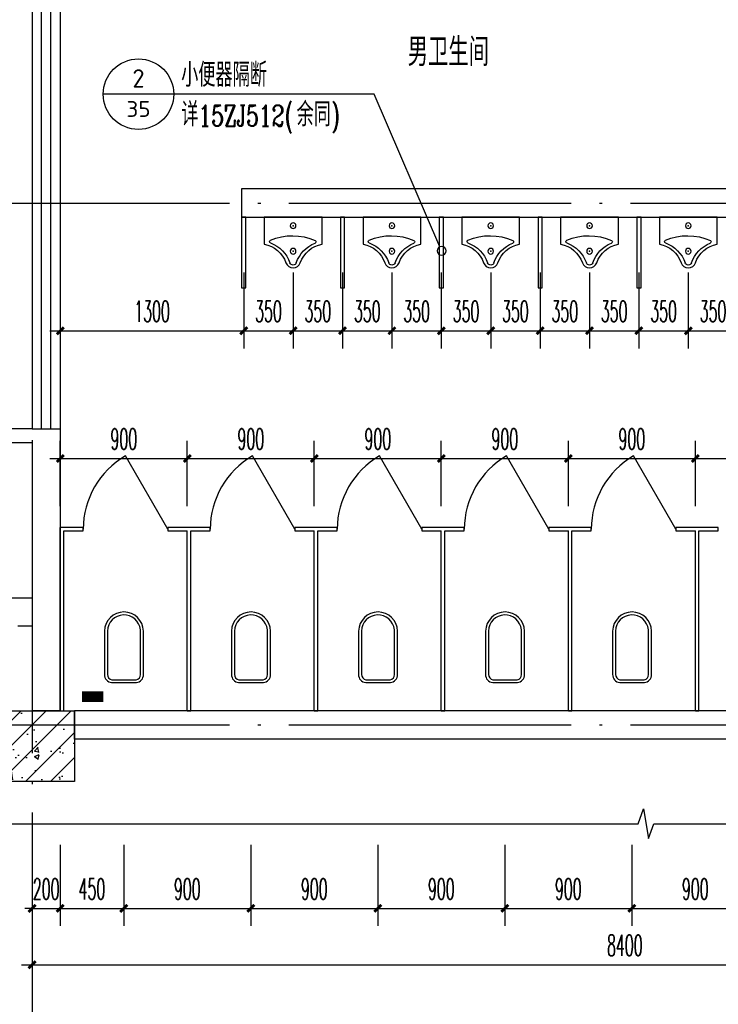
# Model space of a CAD drawing. Extents: x 1779708 to 7299578, y -1121471 to 88434.
# Tile 761 of 1056: x 6281549 to 6286499, y -963946 to -956966. Entities that reach past the tile are written whole.
import ezdxf
from ezdxf.enums import TextEntityAlignment as Align

# ---------------------------------------------------------------- set-up
doc = ezdxf.new("R2010")
doc.units = 0
doc.header["$LTSCALE"] = 1000
doc.header["$MEASUREMENT"] = 0
doc.linetypes.add('DOTE', pattern=[2.42, 2, -0.2, 0.02, -0.2])
doc.layers.get('0').update_dxf_attribs({"linetype": 'CONTINUOUS'})
doc.layers.get('Defpoints').update_dxf_attribs({"linetype": 'CONTINUOUS'})
for name, color, linetype in [('AXIS', 3, 'CONTINUOUS'), ('DIM_IDEN', 3, 'CONTINUOUS'), ('DIM_SYMB', 3, 'CONTINUOUS'), ('DOTE', 1, 'DOTE'), ('LATRINE', 6, 'CONTINUOUS'), ('LVTRY', 6, 'CONTINUOUS'), ('PIPE-污水', 2, 'CONTINUOUS'), ('PUB_DIM', 3, 'CONTINUOUS'), ('PUB_TEXT', 7, 'CONTINUOUS'), ('SPACE', 7, 'CONTINUOUS'), ('WALL', 255, 'CONTINUOUS'), ('WINDOW', 2, 'CONTINUOUS'), ('填充细线', 8, 'CONTINUOUS'), ('栏杆', 6, 'CONTINUOUS')]:
    doc.layers.add(name, color=color, linetype=linetype)
doc.styles.add('_TCH_DIM_T3', font='SIMPLEX.shx', dxfattribs={"width": 0.494118, "bigfont": 'GBCBIG.shx'})
doc.styles.add('_TCH_LABEL', font='COMPLEX', dxfattribs={"bigfont": 'GBCBIG'})
doc.styles.add('_TCH_SPACE', font='SIMPLEX', dxfattribs={"height": 5, "bigfont": 'GBCBIG'})
doc.styles.get("Standard").update_dxf_attribs({"font": 'GBENOR', "bigfont": 'GBCBIG'})
doc.dimstyles.new('_TCH_ARCH&&50', dxfattribs={"dimtxt": 148.75, "dimasz": 50, "dimexe": 125, "dimexo": 150, "dimgap": 63.125, "dimtad": 1, "dimdec": 0, "dimzin": 0, "dimdsep": 46, "dimtxsty": '_TCH_DIM_T3', "dimblk": 'ARCHTICK', "dimcen": 0.09, "dimdle": 75, "dimclrt": 7, "dimazin": 2, "dimtfac": 1, "dimtdec": 0, "dimtix": 1, "dimtmove": 2, "dimatfit": 3, "dimfxl": 250, "dimtolj": 1, "dimtzin": 0, "dimarcsym": 0})

# ---------------------------------------------------------------- blocks, each defined once
blk = doc.blocks.new('$lvtry$00000224')
at = {"color": 0, "elevation": 0}
blk.add_lwpolyline([(-205, -190.7), (-205, 0), (205, 0), (205, -190.7, 0.268068), (50.8, -323.5, -0.317765), (0, -359.6, -0.317765), (-50.8, -323.5, 0.268068)], format="xyb", close=True, dxfattribs=at)
at = {"color": 0}
for centre in [(0, -60.4, 0), (0, -241.6, 0)]:
    blk.add_circle(centre, 20, dxfattribs=at)
for centre, radius, start, end in [((5.1, -526.4, 0), 395, 66.66751, 114.10839), ((-152.2, -175, 0), 10, 114.10839, 248.1394), ((-242.8, -400.9, 0), 233.4, 19.26394, 68.1394), ((242.8, -400.9, 0), 233.4, 110.49411, 160.73606), ((157.6, -172.9, 0), 10, 290.49411, 66.66751), ((0.2, -316, 0), 24, 199.26394, 269.49984), ((-0.2, -316, 0), 24, 270.50016, 340.73606)]:
    blk.add_arc(centre, radius, start, end, dxfattribs=at)
for p in [(0, -60.4, 0), (0, -241.6, 0)]:
    blk.add_point(p, dxfattribs=at)
blk = doc.blocks.new('_ArchTick')
at = {"color": 0, "linetype": 'ByBlock', "const_width": 0.4}
blk.add_lwpolyline([(-0.5, -0.5), (0.5, 0.5)], dxfattribs=at)
blk = doc.blocks.new('*D2317')
at = {"layer": 'Defpoints', "color": 0, "transparency": 16777216}
for p in [(6281636.4, -962666), (6281836.4, -962666), (6281836.4, -963266)]:
    blk.add_point(p, dxfattribs=at)
at = {"layer": 'PUB_DIM', "color": 0, "lineweight": -2, "transparency": 16777216}
for p, q in [((6281636.4, -962816), (6281636.4, -963391)), ((6281836.4, -962816), (6281836.4, -963391)), ((6281636.4, -963266), (6281586.4, -963266)), ((6281636.4, -963266), (6281836.4, -963266)), ((6281836.4, -963266), (6281886.4, -963266))]:
    blk.add_line(p, q, dxfattribs=at)
at = {"layer": 'PUB_DIM', "color": 0, "lineweight": -2, "transparency": 16777216, "xscale": 50, "yscale": 50, "zscale": 50}
blk.add_blockref('_ArchTick', (6281636.4, -963266), dxfattribs=at)
at = {"layer": 'PUB_DIM', "color": 0, "lineweight": -2, "transparency": 16777216, "xscale": 50, "yscale": 50, "zscale": 50, "rotation": 180}
blk.add_blockref('_ArchTick', (6281836.4, -963266), dxfattribs=at)
at = {"layer": 'PUB_DIM', "color": 7, "transparency": 16777216, "insert": (6281736.4, -963128.5), "char_height": 148.75, "attachment_point": 5, "style": '_TCH_DIM_T3'}
blk.add_mtext('\\A1;200', dxfattribs=at)
blk = doc.blocks.new('*D2318')
at = {"layer": 'Defpoints', "color": 0, "transparency": 16777216}
for p in [(6281836.4, -962666), (6282285.9, -962666), (6282285.9, -963266)]:
    blk.add_point(p, dxfattribs=at)
at = {"layer": 'PUB_DIM', "color": 0, "lineweight": -2, "transparency": 16777216}
for p, q in [((6281836.4, -962816), (6281836.4, -963391)), ((6282285.9, -962816), (6282285.9, -963391)), ((6281761.4, -963266), (6282360.9, -963266))]:
    blk.add_line(p, q, dxfattribs=at)
at = {"layer": 'PUB_DIM', "color": 0, "lineweight": -2, "transparency": 16777216, "xscale": 50, "yscale": 50, "zscale": 50, "rotation": 180}
blk.add_blockref('_ArchTick', (6281836.4, -963266), dxfattribs=at)
at = {"layer": 'PUB_DIM', "color": 0, "lineweight": -2, "transparency": 16777216, "xscale": 50, "yscale": 50, "zscale": 50}
blk.add_blockref('_ArchTick', (6282285.9, -963266), dxfattribs=at)
at = {"layer": 'PUB_DIM', "color": 7, "transparency": 16777216, "insert": (6282061.1, -963128.5), "char_height": 148.75, "attachment_point": 5, "style": '_TCH_DIM_T3'}
blk.add_mtext('\\A1;450', dxfattribs=at)
blk = doc.blocks.new('*D2319')
at = {"layer": 'Defpoints', "color": 0, "transparency": 16777216}
for p in [(6282285.9, -962666), (6283185.9, -962666), (6283185.9, -963266)]:
    blk.add_point(p, dxfattribs=at)
at = {"layer": 'PUB_DIM', "color": 0, "lineweight": -2, "transparency": 16777216}
for p, q in [((6282285.9, -962816), (6282285.9, -963391)), ((6283185.9, -962816), (6283185.9, -963391)), ((6282210.9, -963266), (6283260.9, -963266))]:
    blk.add_line(p, q, dxfattribs=at)
at = {"layer": 'PUB_DIM', "color": 0, "lineweight": -2, "transparency": 16777216, "xscale": 50, "yscale": 50, "zscale": 50, "rotation": 180}
blk.add_blockref('_ArchTick', (6282285.9, -963266), dxfattribs=at)
at = {"layer": 'PUB_DIM', "color": 0, "lineweight": -2, "transparency": 16777216, "xscale": 50, "yscale": 50, "zscale": 50}
blk.add_blockref('_ArchTick', (6283185.9, -963266), dxfattribs=at)
at = {"layer": 'PUB_DIM', "color": 7, "transparency": 16777216, "insert": (6282735.9, -963128.5), "char_height": 148.75, "attachment_point": 5, "style": '_TCH_DIM_T3'}
blk.add_mtext('\\A1;900', dxfattribs=at)
blk = doc.blocks.new('*D2320')
at = {"layer": 'Defpoints', "color": 0, "transparency": 16777216}
for p in [(6283185.9, -962666), (6284085.9, -962666), (6284085.9, -963266)]:
    blk.add_point(p, dxfattribs=at)
at = {"layer": 'PUB_DIM', "color": 0, "lineweight": -2, "transparency": 16777216}
for p, q in [((6283185.9, -962816), (6283185.9, -963391)), ((6284085.9, -962816), (6284085.9, -963391)), ((6283110.9, -963266), (6284160.9, -963266))]:
    blk.add_line(p, q, dxfattribs=at)
at = {"layer": 'PUB_DIM', "color": 0, "lineweight": -2, "transparency": 16777216, "xscale": 50, "yscale": 50, "zscale": 50, "rotation": 180}
blk.add_blockref('_ArchTick', (6283185.9, -963266), dxfattribs=at)
at = {"layer": 'PUB_DIM', "color": 0, "lineweight": -2, "transparency": 16777216, "xscale": 50, "yscale": 50, "zscale": 50}
blk.add_blockref('_ArchTick', (6284085.9, -963266), dxfattribs=at)
at = {"layer": 'PUB_DIM', "color": 7, "transparency": 16777216, "insert": (6283635.9, -963128.5), "char_height": 148.75, "attachment_point": 5, "style": '_TCH_DIM_T3'}
blk.add_mtext('\\A1;900', dxfattribs=at)
blk = doc.blocks.new('*D2321')
at = {"layer": 'Defpoints', "color": 0, "transparency": 16777216}
for p in [(6284085.9, -962666), (6284985.9, -962666), (6284985.9, -963266)]:
    blk.add_point(p, dxfattribs=at)
at = {"layer": 'PUB_DIM', "color": 0, "lineweight": -2, "transparency": 16777216}
for p, q in [((6284085.9, -962816), (6284085.9, -963391)), ((6284985.9, -962816), (6284985.9, -963391)), ((6284010.9, -963266), (6285060.9, -963266))]:
    blk.add_line(p, q, dxfattribs=at)
at = {"layer": 'PUB_DIM', "color": 0, "lineweight": -2, "transparency": 16777216, "xscale": 50, "yscale": 50, "zscale": 50, "rotation": 180}
blk.add_blockref('_ArchTick', (6284085.9, -963266), dxfattribs=at)
at = {"layer": 'PUB_DIM', "color": 0, "lineweight": -2, "transparency": 16777216, "xscale": 50, "yscale": 50, "zscale": 50}
blk.add_blockref('_ArchTick', (6284985.9, -963266), dxfattribs=at)
at = {"layer": 'PUB_DIM', "color": 7, "transparency": 16777216, "insert": (6284535.9, -963128.5), "char_height": 148.75, "attachment_point": 5, "style": '_TCH_DIM_T3'}
blk.add_mtext('\\A1;900', dxfattribs=at)
blk = doc.blocks.new('*D2322')
at = {"layer": 'Defpoints', "color": 0, "transparency": 16777216}
for p in [(6284985.9, -962666), (6285885.9, -962666), (6285885.9, -963266)]:
    blk.add_point(p, dxfattribs=at)
at = {"layer": 'PUB_DIM', "color": 0, "lineweight": -2, "transparency": 16777216}
for p, q in [((6284985.9, -962816), (6284985.9, -963391)), ((6285885.9, -962816), (6285885.9, -963391)), ((6284910.9, -963266), (6285960.9, -963266))]:
    blk.add_line(p, q, dxfattribs=at)
at = {"layer": 'PUB_DIM', "color": 0, "lineweight": -2, "transparency": 16777216, "xscale": 50, "yscale": 50, "zscale": 50, "rotation": 180}
blk.add_blockref('_ArchTick', (6284985.9, -963266), dxfattribs=at)
at = {"layer": 'PUB_DIM', "color": 0, "lineweight": -2, "transparency": 16777216, "xscale": 50, "yscale": 50, "zscale": 50}
blk.add_blockref('_ArchTick', (6285885.9, -963266), dxfattribs=at)
at = {"layer": 'PUB_DIM', "color": 7, "transparency": 16777216, "insert": (6285435.9, -963128.5), "char_height": 148.75, "attachment_point": 5, "style": '_TCH_DIM_T3'}
blk.add_mtext('\\A1;900', dxfattribs=at)
blk = doc.blocks.new('*D2323')
at = {"layer": 'Defpoints', "color": 0, "transparency": 16777216}
for p in [(6285885.9, -962666), (6286785.9, -962666), (6286785.9, -963266)]:
    blk.add_point(p, dxfattribs=at)
at = {"layer": 'PUB_DIM', "color": 0, "lineweight": -2, "transparency": 16777216}
for p, q in [((6285885.9, -962816), (6285885.9, -963391)), ((6286785.9, -962816), (6286785.9, -963391)), ((6285810.9, -963266), (6286860.9, -963266))]:
    blk.add_line(p, q, dxfattribs=at)
at = {"layer": 'PUB_DIM', "color": 0, "lineweight": -2, "transparency": 16777216, "xscale": 50, "yscale": 50, "zscale": 50, "rotation": 180}
blk.add_blockref('_ArchTick', (6285885.9, -963266), dxfattribs=at)
at = {"layer": 'PUB_DIM', "color": 0, "lineweight": -2, "transparency": 16777216, "xscale": 50, "yscale": 50, "zscale": 50}
blk.add_blockref('_ArchTick', (6286785.9, -963266), dxfattribs=at)
at = {"layer": 'PUB_DIM', "color": 7, "transparency": 16777216, "insert": (6286335.9, -963128.5), "char_height": 148.75, "attachment_point": 5, "style": '_TCH_DIM_T3'}
blk.add_mtext('\\A1;900', dxfattribs=at)
blk = doc.blocks.new('*D2328')
at = {"layer": 'Defpoints', "color": 0, "transparency": 16777216}
for p in [(6281636.4, -963065.1), (6290036.4, -963065.1), (6290036.4, -963666)]:
    blk.add_point(p, dxfattribs=at)
at = {"layer": 'PUB_DIM', "color": 0, "lineweight": -2, "transparency": 16777216}
for p, q in [((6281636.4, -963215.1), (6281636.4, -963791)), ((6290036.4, -963215.1), (6290036.4, -963791)), ((6281561.4, -963666), (6290111.4, -963666))]:
    blk.add_line(p, q, dxfattribs=at)
at = {"layer": 'PUB_DIM', "color": 0, "lineweight": -2, "transparency": 16777216, "xscale": 50, "yscale": 50, "zscale": 50, "rotation": 180}
blk.add_blockref('_ArchTick', (6281636.4, -963666), dxfattribs=at)
at = {"layer": 'PUB_DIM', "color": 0, "lineweight": -2, "transparency": 16777216, "xscale": 50, "yscale": 50, "zscale": 50}
blk.add_blockref('_ArchTick', (6290036.4, -963666), dxfattribs=at)
at = {"layer": 'PUB_DIM', "color": 7, "transparency": 16777216, "insert": (6285836.4, -963528.5), "char_height": 148.75, "attachment_point": 5, "style": '_TCH_DIM_T3'}
blk.add_mtext('\\A1;8400', dxfattribs=at)
blk = doc.blocks.new('*D2387')
at = {"layer": 'Defpoints', "color": 0, "transparency": 16777216}
for p in [(6282736.4, -960076.4), (6281836.4, -960565.5), (6282736.4, -960565.5)]:
    blk.add_point(p, dxfattribs=at)
at = {"layer": 'PUB_DIM', "color": 0, "lineweight": -2, "transparency": 16777216}
for p, q in [((6281836.4, -960415.5), (6281836.4, -959951.4)), ((6282736.4, -960415.5), (6282736.4, -959951.4)), ((6281761.4, -960076.4), (6282811.4, -960076.4))]:
    blk.add_line(p, q, dxfattribs=at)
at = {"layer": 'PUB_DIM', "color": 0, "lineweight": -2, "transparency": 16777216, "xscale": 50, "yscale": 50, "zscale": 50, "rotation": 180}
blk.add_blockref('_ArchTick', (6281836.4, -960076.4), dxfattribs=at)
at = {"layer": 'PUB_DIM', "color": 0, "lineweight": -2, "transparency": 16777216, "xscale": 50, "yscale": 50, "zscale": 50}
blk.add_blockref('_ArchTick', (6282736.4, -960076.4), dxfattribs=at)
at = {"layer": 'PUB_DIM', "color": 7, "transparency": 16777216, "insert": (6282286.4, -959938.9), "char_height": 148.75, "attachment_point": 5, "style": '_TCH_DIM_T3'}
blk.add_mtext('\\A1;900', dxfattribs=at)
blk = doc.blocks.new('*D2388')
at = {"layer": 'Defpoints', "color": 0, "transparency": 16777216}
for p in [(6283636.4, -960076.4), (6282736.4, -960565.5), (6283636.4, -960565.5)]:
    blk.add_point(p, dxfattribs=at)
at = {"layer": 'PUB_DIM', "color": 0, "lineweight": -2, "transparency": 16777216}
for p, q in [((6282736.4, -960415.5), (6282736.4, -959951.4)), ((6283636.4, -960415.5), (6283636.4, -959951.4)), ((6282661.4, -960076.4), (6283711.4, -960076.4))]:
    blk.add_line(p, q, dxfattribs=at)
at = {"layer": 'PUB_DIM', "color": 0, "lineweight": -2, "transparency": 16777216, "xscale": 50, "yscale": 50, "zscale": 50, "rotation": 180}
blk.add_blockref('_ArchTick', (6282736.4, -960076.4), dxfattribs=at)
at = {"layer": 'PUB_DIM', "color": 0, "lineweight": -2, "transparency": 16777216, "xscale": 50, "yscale": 50, "zscale": 50}
blk.add_blockref('_ArchTick', (6283636.4, -960076.4), dxfattribs=at)
at = {"layer": 'PUB_DIM', "color": 7, "transparency": 16777216, "insert": (6283186.4, -959938.9), "char_height": 148.75, "attachment_point": 5, "style": '_TCH_DIM_T3'}
blk.add_mtext('\\A1;900', dxfattribs=at)
blk = doc.blocks.new('*D2389')
at = {"layer": 'Defpoints', "color": 0, "transparency": 16777216}
for p in [(6284536.4, -960076.4), (6283636.4, -960565.5), (6284536.4, -960565.5)]:
    blk.add_point(p, dxfattribs=at)
at = {"layer": 'PUB_DIM', "color": 0, "lineweight": -2, "transparency": 16777216}
for p, q in [((6283636.4, -960415.5), (6283636.4, -959951.4)), ((6284536.4, -960415.5), (6284536.4, -959951.4)), ((6283561.4, -960076.4), (6284611.4, -960076.4))]:
    blk.add_line(p, q, dxfattribs=at)
at = {"layer": 'PUB_DIM', "color": 0, "lineweight": -2, "transparency": 16777216, "xscale": 50, "yscale": 50, "zscale": 50, "rotation": 180}
blk.add_blockref('_ArchTick', (6283636.4, -960076.4), dxfattribs=at)
at = {"layer": 'PUB_DIM', "color": 0, "lineweight": -2, "transparency": 16777216, "xscale": 50, "yscale": 50, "zscale": 50}
blk.add_blockref('_ArchTick', (6284536.4, -960076.4), dxfattribs=at)
at = {"layer": 'PUB_DIM', "color": 7, "transparency": 16777216, "insert": (6284086.4, -959938.9), "char_height": 148.75, "attachment_point": 5, "style": '_TCH_DIM_T3'}
blk.add_mtext('\\A1;900', dxfattribs=at)
blk = doc.blocks.new('*D2390')
at = {"layer": 'Defpoints', "color": 0, "transparency": 16777216}
for p in [(6285436.4, -960076.4), (6284536.4, -960565.5), (6285436.4, -960565.5)]:
    blk.add_point(p, dxfattribs=at)
at = {"layer": 'PUB_DIM', "color": 0, "lineweight": -2, "transparency": 16777216}
for p, q in [((6284536.4, -960415.5), (6284536.4, -959951.4)), ((6285436.4, -960415.5), (6285436.4, -959951.4)), ((6284461.4, -960076.4), (6285511.4, -960076.4))]:
    blk.add_line(p, q, dxfattribs=at)
at = {"layer": 'PUB_DIM', "color": 0, "lineweight": -2, "transparency": 16777216, "xscale": 50, "yscale": 50, "zscale": 50, "rotation": 180}
blk.add_blockref('_ArchTick', (6284536.4, -960076.4), dxfattribs=at)
at = {"layer": 'PUB_DIM', "color": 0, "lineweight": -2, "transparency": 16777216, "xscale": 50, "yscale": 50, "zscale": 50}
blk.add_blockref('_ArchTick', (6285436.4, -960076.4), dxfattribs=at)
at = {"layer": 'PUB_DIM', "color": 7, "transparency": 16777216, "insert": (6284986.4, -959938.9), "char_height": 148.75, "attachment_point": 5, "style": '_TCH_DIM_T3'}
blk.add_mtext('\\A1;900', dxfattribs=at)
blk = doc.blocks.new('*D2391')
at = {"layer": 'Defpoints', "color": 0, "transparency": 16777216}
for p in [(6286336.4, -960076.4), (6285436.4, -960565.5), (6286336.4, -960565.5)]:
    blk.add_point(p, dxfattribs=at)
at = {"layer": 'PUB_DIM', "color": 0, "lineweight": -2, "transparency": 16777216}
for p, q in [((6285436.4, -960415.5), (6285436.4, -959951.4)), ((6286336.4, -960415.5), (6286336.4, -959951.4)), ((6285361.4, -960076.4), (6286411.4, -960076.4))]:
    blk.add_line(p, q, dxfattribs=at)
at = {"layer": 'PUB_DIM', "color": 0, "lineweight": -2, "transparency": 16777216, "xscale": 50, "yscale": 50, "zscale": 50, "rotation": 180}
blk.add_blockref('_ArchTick', (6285436.4, -960076.4), dxfattribs=at)
at = {"layer": 'PUB_DIM', "color": 0, "lineweight": -2, "transparency": 16777216, "xscale": 50, "yscale": 50, "zscale": 50}
blk.add_blockref('_ArchTick', (6286336.4, -960076.4), dxfattribs=at)
at = {"layer": 'PUB_DIM', "color": 7, "transparency": 16777216, "insert": (6285886.4, -959938.9), "char_height": 148.75, "attachment_point": 5, "style": '_TCH_DIM_T3'}
blk.add_mtext('\\A1;900', dxfattribs=at)
blk = doc.blocks.new('*D2392')
at = {"layer": 'Defpoints', "color": 0, "transparency": 16777216}
for p in [(6287236.4, -960076.4), (6286336.4, -960565.5), (6287236.4, -960565.5)]:
    blk.add_point(p, dxfattribs=at)
at = {"layer": 'PUB_DIM', "color": 0, "lineweight": -2, "transparency": 16777216}
for p, q in [((6286336.4, -960415.5), (6286336.4, -959951.4)), ((6287236.4, -960415.5), (6287236.4, -959951.4)), ((6286261.4, -960076.4), (6287311.4, -960076.4))]:
    blk.add_line(p, q, dxfattribs=at)
at = {"layer": 'PUB_DIM', "color": 0, "lineweight": -2, "transparency": 16777216, "xscale": 50, "yscale": 50, "zscale": 50, "rotation": 180}
blk.add_blockref('_ArchTick', (6286336.4, -960076.4), dxfattribs=at)
at = {"layer": 'PUB_DIM', "color": 0, "lineweight": -2, "transparency": 16777216, "xscale": 50, "yscale": 50, "zscale": 50}
blk.add_blockref('_ArchTick', (6287236.4, -960076.4), dxfattribs=at)
at = {"layer": 'PUB_DIM', "color": 7, "transparency": 16777216, "insert": (6286786.4, -959938.9), "char_height": 148.75, "attachment_point": 5, "style": '_TCH_DIM_T3'}
blk.add_mtext('\\A1;900', dxfattribs=at)
blk = doc.blocks.new('*D2395')
at = {"layer": 'Defpoints', "color": 0, "transparency": 16777216}
for p in [(6281836.4, -958607.7), (6283136.4, -958607.7), (6283136.4, -959171.1)]:
    blk.add_point(p, dxfattribs=at)
at = {"layer": 'PUB_DIM', "color": 0, "lineweight": -2, "transparency": 16777216}
for p, q in [((6281836.4, -958757.7), (6281836.4, -959296.1)), ((6283136.4, -958757.7), (6283136.4, -959296.1)), ((6281761.4, -959171.1), (6283211.4, -959171.1))]:
    blk.add_line(p, q, dxfattribs=at)
at = {"layer": 'PUB_DIM', "color": 0, "lineweight": -2, "transparency": 16777216, "xscale": 50, "yscale": 50, "zscale": 50, "rotation": 180}
blk.add_blockref('_ArchTick', (6281836.4, -959171.1), dxfattribs=at)
at = {"layer": 'PUB_DIM', "color": 0, "lineweight": -2, "transparency": 16777216, "xscale": 50, "yscale": 50, "zscale": 50}
blk.add_blockref('_ArchTick', (6283136.4, -959171.1), dxfattribs=at)
at = {"layer": 'PUB_DIM', "color": 7, "transparency": 16777216, "insert": (6282486.4, -959033.6), "char_height": 148.75, "attachment_point": 5, "style": '_TCH_DIM_T3'}
blk.add_mtext('\\A1;1300', dxfattribs=at)
blk = doc.blocks.new('*D2396')
at = {"layer": 'Defpoints', "color": 0, "transparency": 16777216}
for p in [(6283136.4, -958607.7), (6283486.4, -958607.7), (6283486.4, -959171.1)]:
    blk.add_point(p, dxfattribs=at)
at = {"layer": 'PUB_DIM', "color": 0, "lineweight": -2, "transparency": 16777216}
for p, q in [((6283136.4, -958757.7), (6283136.4, -959296.1)), ((6283486.4, -958757.7), (6283486.4, -959296.1)), ((6283061.4, -959171.1), (6283561.4, -959171.1))]:
    blk.add_line(p, q, dxfattribs=at)
at = {"layer": 'PUB_DIM', "color": 0, "lineweight": -2, "transparency": 16777216, "xscale": 50, "yscale": 50, "zscale": 50, "rotation": 180}
blk.add_blockref('_ArchTick', (6283136.4, -959171.1), dxfattribs=at)
at = {"layer": 'PUB_DIM', "color": 0, "lineweight": -2, "transparency": 16777216, "xscale": 50, "yscale": 50, "zscale": 50}
blk.add_blockref('_ArchTick', (6283486.4, -959171.1), dxfattribs=at)
at = {"layer": 'PUB_DIM', "color": 7, "transparency": 16777216, "insert": (6283311.4, -959033.6), "char_height": 148.75, "attachment_point": 5, "style": '_TCH_DIM_T3'}
blk.add_mtext('\\A1;350', dxfattribs=at)
blk = doc.blocks.new('*D2397')
at = {"layer": 'Defpoints', "color": 0, "transparency": 16777216}
for p in [(6283486.4, -958607.7), (6283836.4, -958607.7), (6283836.4, -959171.1)]:
    blk.add_point(p, dxfattribs=at)
at = {"layer": 'PUB_DIM', "color": 0, "lineweight": -2, "transparency": 16777216}
for p, q in [((6283486.4, -958757.7), (6283486.4, -959296.1)), ((6283836.4, -958757.7), (6283836.4, -959296.1)), ((6283411.4, -959171.1), (6283911.4, -959171.1))]:
    blk.add_line(p, q, dxfattribs=at)
at = {"layer": 'PUB_DIM', "color": 0, "lineweight": -2, "transparency": 16777216, "xscale": 50, "yscale": 50, "zscale": 50, "rotation": 180}
blk.add_blockref('_ArchTick', (6283486.4, -959171.1), dxfattribs=at)
at = {"layer": 'PUB_DIM', "color": 0, "lineweight": -2, "transparency": 16777216, "xscale": 50, "yscale": 50, "zscale": 50}
blk.add_blockref('_ArchTick', (6283836.4, -959171.1), dxfattribs=at)
at = {"layer": 'PUB_DIM', "color": 7, "transparency": 16777216, "insert": (6283661.4, -959033.6), "char_height": 148.75, "attachment_point": 5, "style": '_TCH_DIM_T3'}
blk.add_mtext('\\A1;350', dxfattribs=at)
blk = doc.blocks.new('*D2398')
at = {"layer": 'Defpoints', "color": 0, "transparency": 16777216}
for p in [(6283836.4, -958607.7), (6284186.4, -958607.7), (6284186.4, -959171.1)]:
    blk.add_point(p, dxfattribs=at)
at = {"layer": 'PUB_DIM', "color": 0, "lineweight": -2, "transparency": 16777216}
for p, q in [((6283836.4, -958757.7), (6283836.4, -959296.1)), ((6284186.4, -958757.7), (6284186.4, -959296.1)), ((6283761.4, -959171.1), (6284261.4, -959171.1))]:
    blk.add_line(p, q, dxfattribs=at)
at = {"layer": 'PUB_DIM', "color": 0, "lineweight": -2, "transparency": 16777216, "xscale": 50, "yscale": 50, "zscale": 50, "rotation": 180}
blk.add_blockref('_ArchTick', (6283836.4, -959171.1), dxfattribs=at)
at = {"layer": 'PUB_DIM', "color": 0, "lineweight": -2, "transparency": 16777216, "xscale": 50, "yscale": 50, "zscale": 50}
blk.add_blockref('_ArchTick', (6284186.4, -959171.1), dxfattribs=at)
at = {"layer": 'PUB_DIM', "color": 7, "transparency": 16777216, "insert": (6284011.4, -959033.6), "char_height": 148.75, "attachment_point": 5, "style": '_TCH_DIM_T3'}
blk.add_mtext('\\A1;350', dxfattribs=at)
blk = doc.blocks.new('*D2399')
at = {"layer": 'Defpoints', "color": 0, "transparency": 16777216}
for p in [(6284186.4, -958607.7), (6284536.4, -958607.7), (6284536.4, -959171.1)]:
    blk.add_point(p, dxfattribs=at)
at = {"layer": 'PUB_DIM', "color": 0, "lineweight": -2, "transparency": 16777216}
for p, q in [((6284186.4, -958757.7), (6284186.4, -959296.1)), ((6284536.4, -958757.7), (6284536.4, -959296.1)), ((6284111.4, -959171.1), (6284611.4, -959171.1))]:
    blk.add_line(p, q, dxfattribs=at)
at = {"layer": 'PUB_DIM', "color": 0, "lineweight": -2, "transparency": 16777216, "xscale": 50, "yscale": 50, "zscale": 50, "rotation": 180}
blk.add_blockref('_ArchTick', (6284186.4, -959171.1), dxfattribs=at)
at = {"layer": 'PUB_DIM', "color": 0, "lineweight": -2, "transparency": 16777216, "xscale": 50, "yscale": 50, "zscale": 50}
blk.add_blockref('_ArchTick', (6284536.4, -959171.1), dxfattribs=at)
at = {"layer": 'PUB_DIM', "color": 7, "transparency": 16777216, "insert": (6284361.4, -959033.6), "char_height": 148.75, "attachment_point": 5, "style": '_TCH_DIM_T3'}
blk.add_mtext('\\A1;350', dxfattribs=at)
blk = doc.blocks.new('*D2400')
at = {"layer": 'Defpoints', "color": 0, "transparency": 16777216}
for p in [(6284536.4, -958607.7), (6284886.4, -958607.7), (6284886.4, -959171.1)]:
    blk.add_point(p, dxfattribs=at)
at = {"layer": 'PUB_DIM', "color": 0, "lineweight": -2, "transparency": 16777216}
for p, q in [((6284536.4, -958757.7), (6284536.4, -959296.1)), ((6284886.4, -958757.7), (6284886.4, -959296.1)), ((6284461.4, -959171.1), (6284961.4, -959171.1))]:
    blk.add_line(p, q, dxfattribs=at)
at = {"layer": 'PUB_DIM', "color": 0, "lineweight": -2, "transparency": 16777216, "xscale": 50, "yscale": 50, "zscale": 50, "rotation": 180}
blk.add_blockref('_ArchTick', (6284536.4, -959171.1), dxfattribs=at)
at = {"layer": 'PUB_DIM', "color": 0, "lineweight": -2, "transparency": 16777216, "xscale": 50, "yscale": 50, "zscale": 50}
blk.add_blockref('_ArchTick', (6284886.4, -959171.1), dxfattribs=at)
at = {"layer": 'PUB_DIM', "color": 7, "transparency": 16777216, "insert": (6284711.4, -959033.6), "char_height": 148.75, "attachment_point": 5, "style": '_TCH_DIM_T3'}
blk.add_mtext('\\A1;350', dxfattribs=at)
blk = doc.blocks.new('*D2401')
at = {"layer": 'Defpoints', "color": 0, "transparency": 16777216}
for p in [(6284886.4, -958607.7), (6285236.4, -958607.7), (6285236.4, -959171.1)]:
    blk.add_point(p, dxfattribs=at)
at = {"layer": 'PUB_DIM', "color": 0, "lineweight": -2, "transparency": 16777216}
for p, q in [((6284886.4, -958757.7), (6284886.4, -959296.1)), ((6285236.4, -958757.7), (6285236.4, -959296.1)), ((6284811.4, -959171.1), (6285311.4, -959171.1))]:
    blk.add_line(p, q, dxfattribs=at)
at = {"layer": 'PUB_DIM', "color": 0, "lineweight": -2, "transparency": 16777216, "xscale": 50, "yscale": 50, "zscale": 50, "rotation": 180}
blk.add_blockref('_ArchTick', (6284886.4, -959171.1), dxfattribs=at)
at = {"layer": 'PUB_DIM', "color": 0, "lineweight": -2, "transparency": 16777216, "xscale": 50, "yscale": 50, "zscale": 50}
blk.add_blockref('_ArchTick', (6285236.4, -959171.1), dxfattribs=at)
at = {"layer": 'PUB_DIM', "color": 7, "transparency": 16777216, "insert": (6285061.4, -959033.6), "char_height": 148.75, "attachment_point": 5, "style": '_TCH_DIM_T3'}
blk.add_mtext('\\A1;350', dxfattribs=at)
blk = doc.blocks.new('*D2402')
at = {"layer": 'Defpoints', "color": 0, "transparency": 16777216}
for p in [(6285236.4, -958607.7), (6285586.4, -958607.7), (6285586.4, -959171.1)]:
    blk.add_point(p, dxfattribs=at)
at = {"layer": 'PUB_DIM', "color": 0, "lineweight": -2, "transparency": 16777216}
for p, q in [((6285236.4, -958757.7), (6285236.4, -959296.1)), ((6285586.4, -958757.7), (6285586.4, -959296.1)), ((6285161.4, -959171.1), (6285661.4, -959171.1))]:
    blk.add_line(p, q, dxfattribs=at)
at = {"layer": 'PUB_DIM', "color": 0, "lineweight": -2, "transparency": 16777216, "xscale": 50, "yscale": 50, "zscale": 50, "rotation": 180}
blk.add_blockref('_ArchTick', (6285236.4, -959171.1), dxfattribs=at)
at = {"layer": 'PUB_DIM', "color": 0, "lineweight": -2, "transparency": 16777216, "xscale": 50, "yscale": 50, "zscale": 50}
blk.add_blockref('_ArchTick', (6285586.4, -959171.1), dxfattribs=at)
at = {"layer": 'PUB_DIM', "color": 7, "transparency": 16777216, "insert": (6285411.4, -959033.6), "char_height": 148.75, "attachment_point": 5, "style": '_TCH_DIM_T3'}
blk.add_mtext('\\A1;350', dxfattribs=at)
blk = doc.blocks.new('*D2403')
at = {"layer": 'Defpoints', "color": 0, "transparency": 16777216}
for p in [(6285586.4, -958607.7), (6285936.4, -958607.7), (6285936.4, -959171.1)]:
    blk.add_point(p, dxfattribs=at)
at = {"layer": 'PUB_DIM', "color": 0, "lineweight": -2, "transparency": 16777216}
for p, q in [((6285586.4, -958757.7), (6285586.4, -959296.1)), ((6285936.4, -958757.7), (6285936.4, -959296.1)), ((6285511.4, -959171.1), (6286011.4, -959171.1))]:
    blk.add_line(p, q, dxfattribs=at)
at = {"layer": 'PUB_DIM', "color": 0, "lineweight": -2, "transparency": 16777216, "xscale": 50, "yscale": 50, "zscale": 50, "rotation": 180}
blk.add_blockref('_ArchTick', (6285586.4, -959171.1), dxfattribs=at)
at = {"layer": 'PUB_DIM', "color": 0, "lineweight": -2, "transparency": 16777216, "xscale": 50, "yscale": 50, "zscale": 50}
blk.add_blockref('_ArchTick', (6285936.4, -959171.1), dxfattribs=at)
at = {"layer": 'PUB_DIM', "color": 7, "transparency": 16777216, "insert": (6285761.4, -959033.6), "char_height": 148.75, "attachment_point": 5, "style": '_TCH_DIM_T3'}
blk.add_mtext('\\A1;350', dxfattribs=at)
blk = doc.blocks.new('*D2404')
at = {"layer": 'Defpoints', "color": 0, "transparency": 16777216}
for p in [(6285936.4, -958607.7), (6286286.4, -958607.7), (6286286.4, -959171.1)]:
    blk.add_point(p, dxfattribs=at)
at = {"layer": 'PUB_DIM', "color": 0, "lineweight": -2, "transparency": 16777216}
for p, q in [((6285936.4, -958757.7), (6285936.4, -959296.1)), ((6286286.4, -958757.7), (6286286.4, -959296.1)), ((6285861.4, -959171.1), (6286361.4, -959171.1))]:
    blk.add_line(p, q, dxfattribs=at)
at = {"layer": 'PUB_DIM', "color": 0, "lineweight": -2, "transparency": 16777216, "xscale": 50, "yscale": 50, "zscale": 50, "rotation": 180}
blk.add_blockref('_ArchTick', (6285936.4, -959171.1), dxfattribs=at)
at = {"layer": 'PUB_DIM', "color": 0, "lineweight": -2, "transparency": 16777216, "xscale": 50, "yscale": 50, "zscale": 50}
blk.add_blockref('_ArchTick', (6286286.4, -959171.1), dxfattribs=at)
at = {"layer": 'PUB_DIM', "color": 7, "transparency": 16777216, "insert": (6286111.4, -959033.6), "char_height": 148.75, "attachment_point": 5, "style": '_TCH_DIM_T3'}
blk.add_mtext('\\A1;350', dxfattribs=at)
blk = doc.blocks.new('*D2405')
at = {"layer": 'Defpoints', "color": 0, "transparency": 16777216}
for p in [(6286286.4, -958607.7), (6286636.4, -958607.7), (6286636.4, -959171.1)]:
    blk.add_point(p, dxfattribs=at)
at = {"layer": 'PUB_DIM', "color": 0, "lineweight": -2, "transparency": 16777216}
for p, q in [((6286286.4, -958757.7), (6286286.4, -959296.1)), ((6286636.4, -958757.7), (6286636.4, -959296.1)), ((6286211.4, -959171.1), (6286711.4, -959171.1))]:
    blk.add_line(p, q, dxfattribs=at)
at = {"layer": 'PUB_DIM', "color": 0, "lineweight": -2, "transparency": 16777216, "xscale": 50, "yscale": 50, "zscale": 50, "rotation": 180}
blk.add_blockref('_ArchTick', (6286286.4, -959171.1), dxfattribs=at)
at = {"layer": 'PUB_DIM', "color": 0, "lineweight": -2, "transparency": 16777216, "xscale": 50, "yscale": 50, "zscale": 50}
blk.add_blockref('_ArchTick', (6286636.4, -959171.1), dxfattribs=at)
at = {"layer": 'PUB_DIM', "color": 7, "transparency": 16777216, "insert": (6286461.4, -959033.6), "char_height": 148.75, "attachment_point": 5, "style": '_TCH_DIM_T3'}
blk.add_mtext('\\A1;350', dxfattribs=at)
blk = doc.blocks.new('$plan$00001612')
for points in [[(135.1, 138), (442.4, 138, -0.388189), (501, 87.5), (501, -87.5, -0.388189), (442.4, -138), (135.1, -138, -0.97895)], [(443.1, -116.5), (125.4, -116.5, -0.936623), (135.3, 117.1), (442.8, 117.1, -0.381636), (480.2, 86.1), (480.2, -86.3, -0.399536)]]:
    blk.add_lwpolyline(points, format="xyb", close=True)
blk.add_lwpolyline([(195.5, 117.1, 0, 0, 0.440649), (185.5, 107.5, 0, 0, 0), (185.4, -105.9, 0, 0, 0.411645), (194.1, -115.5, 1.5, 1.5, 0)], format="xyseb")

msp = doc.modelspace()

# ---------------------------------------------------------------- hatches: boundary and pattern name
at = {"layer": '填充细线'}
h = msp.add_hatch(dxfattribs=at)
h.set_pattern_fill('钢筋混凝土', color=256, scale=50, style=0)
h.set_pattern_definition([(45, (0, 0), (-88.3883476, 88.3883476), []), (50, (0, 0), (358.630091, -31.376067), [37.5, -412.5]), (355, (0, 0), (-69.375667, 376.096067), [30, -330]), (100.4514, (29.9, -2.6), (289.25469, 344.719771), [31.870095, -350.571056]), (46.1842, (0, 100), (533.620524, -82.759507), [56.25, -618.75]), (96.6356, (44.47, 93.1), (467.331353, 487.058935), [47.805144, -525.8565]), (351.1842, (0, 100), (467.330973, 487.0593), [45, -495]), (21, (50, 75), (298.453526, -201.309445), [37.5, -412.5]), (326, (50, 75), (121.657666, 362.575023), [30, -330]), (71.4514, (74.87, 58.22), (420.111314, 161.265248), [31.870095, -350.571056]), (37.5, (0, 0), (6.0799277, 166.446927), [0, -326, 0, -335, 0, -331.25]), (7.5, (0, 0), (131.5347687, 197.205856), [0, -191, 0, -318.5, 0, -126.25]), (327.5, (-111.5, 0), (266.911218, -11.277436), [0, -125, 0, -390, 0, -517.5]), (317.5, (-161.5, 0), (291.593085, 50.052491), [0, -162.5, 0, -259, 0, -367.5])])
h.paths.add_polyline_path([(6281436.4, -961866), (6281936.4, -961866), (6281936.4, -962366), (6281436.4, -962366)])

# ---------------------------------------------------------------- linework, layer by layer
at = {"layer": 'AXIS'}
msp.add_line((6281636.4, -962666), (6281636.4, -964016), dxfattribs=at)
at = {"layer": 'DIM_IDEN'}
for p, q in [((6282640.5, -957494), (6282140.5, -957494)), ((6284060.7, -957494), (6282640.5, -957494)), ((6284526.7, -958576.2), (6284060.7, -957494))]:
    msp.add_line(p, q, dxfattribs=at)
msp.add_lwpolyline([(6284570.3, -958604.9, 1), (6284507.8, -958604.9, 1)], format="xyb", close=True, dxfattribs=at)
msp.add_circle((6282390.5, -957494), 250, dxfattribs=at)
at = {"layer": 'DIM_SYMB'}
msp.add_lwpolyline([(6281036.4, -962666), (6285930.1, -962666), (6285968.4, -962561), (6286005.4, -962771), (6286042.6, -962666), (6290936.4, -962666)], dxfattribs=at)
at = {"layer": 'DOTE'}
for p, q in [((6281636.4, -948066), (6281636.4, -962666)), ((6281036.4, -958266), (6290936.4, -958266)), ((6281036.4, -961966), (6290936.4, -961966))]:
    msp.add_line(p, q, dxfattribs=at)
at = {"layer": 'LATRINE'}
for p, q in [((6282598.9, -960578), (6282298.9, -960058.4)), ((6283498.9, -960578), (6283198.9, -960058.4)), ((6284398.9, -960578), (6284098.9, -960058.4)), ((6285298.9, -960578), (6284998.9, -960058.4)), ((6286198.9, -960578), (6285898.9, -960058.4)), ((6281836.4, -961866), (6281836.4, -960565.5)), ((6281998.9, -960565.5), (6281836.4, -960565.5)), ((6281861.4, -961866), (6281861.4, -960590.5)), ((6281861.4, -960590.5), (6281998.9, -960590.5)), ((6281998.9, -960590.5), (6281998.9, -960565.5)), ((6282748.9, -960565.5), (6282598.9, -960565.5)), ((6282598.9, -960565.5), (6282598.9, -960590.5)), ((6282598.9, -960590.5), (6282736.4, -960590.5)), ((6282736.4, -961866), (6282736.4, -960590.5)), ((6282898.9, -960565.5), (6282748.9, -960565.5)), ((6282761.4, -961866), (6282761.4, -960590.5)), ((6282761.4, -960590.5), (6282898.9, -960590.5)), ((6282898.9, -960590.5), (6282898.9, -960565.5)), ((6283648.9, -960565.5), (6283498.9, -960565.5)), ((6283498.9, -960565.5), (6283498.9, -960590.5)), ((6283498.9, -960590.5), (6283636.4, -960590.5)), ((6283636.4, -961866), (6283636.4, -960590.5)), ((6283798.9, -960565.5), (6283648.9, -960565.5)), ((6283661.4, -961866), (6283661.4, -960590.5)), ((6283661.4, -960590.5), (6283798.9, -960590.5)), ((6283798.9, -960590.5), (6283798.9, -960565.5)), ((6284548.9, -960565.5), (6284398.9, -960565.5)), ((6284398.9, -960565.5), (6284398.9, -960590.5)), ((6284398.9, -960590.5), (6284536.4, -960590.5)), ((6284536.4, -961866), (6284536.4, -960590.5)), ((6284698.9, -960565.5), (6284548.9, -960565.5)), ((6284561.4, -961866), (6284561.4, -960590.5)), ((6284561.4, -960590.5), (6284698.9, -960590.5)), ((6284698.9, -960590.5), (6284698.9, -960565.5)), ((6285448.9, -960565.5), (6285298.9, -960565.5)), ((6285298.9, -960565.5), (6285298.9, -960590.5)), ((6285298.9, -960590.5), (6285436.4, -960590.5)), ((6285436.4, -961866), (6285436.4, -960590.5)), ((6285598.9, -960565.5), (6285448.9, -960565.5)), ((6285461.4, -961866), (6285461.4, -960590.5)), ((6285461.4, -960590.5), (6285598.9, -960590.5)), ((6285598.9, -960590.5), (6285598.9, -960565.5)), ((6286348.9, -960565.5), (6286198.9, -960565.5)), ((6286198.9, -960565.5), (6286198.9, -960590.5)), ((6286198.9, -960590.5), (6286336.4, -960590.5)), ((6286336.4, -961866), (6286336.4, -960590.5)), ((6286498.9, -960565.5), (6286348.9, -960565.5)), ((6286361.4, -961866), (6286361.4, -960590.5)), ((6286361.4, -960590.5), (6286498.9, -960590.5)), ((6286498.9, -960590.5), (6286498.9, -960565.5)), ((6281836.4, -961866), (6281861.4, -961866)), ((6282736.4, -961866), (6282761.4, -961866)), ((6283636.4, -961866), (6283661.4, -961866)), ((6284536.4, -961866), (6284561.4, -961866)), ((6285436.4, -961866), (6285461.4, -961866)), ((6286336.4, -961866), (6286361.4, -961866))]:
    msp.add_line(p, q, dxfattribs=at)
for centre in [(6282598.9, -960578), (6283498.9, -960578), (6284398.9, -960578), (6285298.9, -960578), (6286198.9, -960578)]:
    msp.add_arc(centre, 600, 120, 180, dxfattribs=at)
at = {"layer": 'LVTRY'}
for points in [[(6283151.4, -958866), (6283151.4, -958366), (6283121.4, -958366), (6283121.4, -958866)], [(6283851.4, -958866), (6283851.4, -958366), (6283821.4, -958366), (6283821.4, -958866)], [(6284551.4, -958866), (6284551.4, -958366), (6284521.4, -958366), (6284521.4, -958866)], [(6285251.4, -958866), (6285251.4, -958366), (6285221.4, -958366), (6285221.4, -958866)], [(6285951.4, -958866), (6285951.4, -958366), (6285921.4, -958366), (6285921.4, -958866)]]:
    msp.add_lwpolyline(points, close=True, dxfattribs=at)
at = {"layer": 'PIPE-污水', "const_width": 75}
msp.add_lwpolyline([(6281991.4, -961766), (6282140.5, -961766)], dxfattribs=at)
at = {"layer": 'WALL'}
for p, q in [((6281636.4, -959866), (6281336.4, -959866)), ((6281636.4, -959866), (6281836.4, -959866)), ((6281836.4, -959866), (6281836.4, -961166)), ((6281636.4, -959966), (6281336.4, -959966)), ((6281636.4, -959966), (6281636.4, -961066)), ((6281636.4, -961066), (6281336.4, -961066)), ((6281836.4, -961166), (6281836.4, -961866)), ((6281636.4, -961266), (6281536.4, -961266)), ((6281636.4, -961266), (6281636.4, -961866)), ((6281836.4, -961866), (6281636.4, -961866)), ((6289536.4, -961866), (6281936.4, -961866)), ((6281936.4, -962066), (6281936.4, -961866)), ((6289636.4, -962066), (6281936.4, -962066))]:
    msp.add_line(p, q, dxfattribs=at)
msp.add_lwpolyline([(6281436.4, -961866), (6281936.4, -961866), (6281936.4, -962366), (6281436.4, -962366)], close=True, dxfattribs=at)
at = {"layer": 'WINDOW'}
for p, q in [((6281636.4, -955766), (6281636.4, -959866)), ((6281703.1, -959866), (6281703.1, -955766)), ((6281769.7, -959866), (6281769.7, -955766)), ((6281836.4, -955766), (6281836.4, -959866)), ((6281636.4, -959866), (6281836.4, -959866))]:
    msp.add_line(p, q, dxfattribs=at)
at = {"layer": '栏杆'}
msp.add_lwpolyline([(6287536.4, -958166), (6283121.4, -958166), (6283121.4, -958366), (6287536.4, -958366)], close=True, dxfattribs=at)

# ---------------------------------------------------------------- block references
at = {"layer": 'LVTRY', "yscale": -1}
for name, p, rotation in [('$lvtry$00000224', (6283486.4, -958366), 179.9999998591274), ('$lvtry$00000224', (6284186.4, -958366), 179.9999998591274), ('$lvtry$00000224', (6284886.4, -958366), 179.9999998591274), ('$lvtry$00000224', (6285586.4, -958366), 179.9999998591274), ('$lvtry$00000224', (6286286.4, -958366), 179.9999998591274), ('$plan$00001612', (6282287.8, -961165), 270), ('$plan$00001612', (6283187.8, -961165), 270), ('$plan$00001612', (6284087.8, -961165), 270), ('$plan$00001612', (6284987.8, -961165), 270), ('$plan$00001612', (6285887.8, -961165), 270)]:
    msp.add_blockref(name, p, dxfattribs=dict(at, rotation=rotation))

# ---------------------------------------------------------------- texts
at = {"layer": 'PUB_TEXT', "color": 7, "style": '_TCH_LABEL'}
for s, height, p in [('小便器隔断', 168.79, (6282693, -957441.5)), ('详', 168.8, (6282693, -957721.5)), ('余同', 168.79, (6283510.9, -957721.5))]:
    msp.add_text(s, height=height, dxfattribs=at).set_placement(p)
at = {"layer": 'PUB_TEXT', "color": 7}
for s, height, width, p, p2 in [('2', 130.6, 0.995924, (6282347.5, -957447.8), (6282433.6, -957447.8)), ('35', 112.17, 1.056558, (6282305.2, -957655.3), (6282475.8, -957655.3))]:
    msp.add_text(s, height=height, dxfattribs=dict(at, width=width)).set_placement(p, p2, align=Align.FIT)
at = {"layer": 'PUB_TEXT', "color": 7, "style": '_TCH_LABEL', "width": 0.705882}
for s, height, p in [('15ZJ512(', 148.75, (6282815.9, -957721.5)), (')', 148.8, (6283756.6, -957721.5))]:
    msp.add_text(s, height=height, dxfattribs=at).set_placement(p)
at = {"layer": 'SPACE', "style": '_TCH_SPACE'}
msp.add_text('男卫生间', height=200, dxfattribs=at).set_placement((6284298.2, -957295.2))

# ---------------------------------------------------------------- dimensions: what is measured, and where the dimension line sits
at = {"layer": 'PUB_DIM'}
for p1, p2, distance, picture, middle in [((6281836.4, -958607.7), (6283136.4, -958607.7), -563.5, '*D2395', (6282486.4, -959033.6)), ((6283136.4, -958607.7), (6283486.4, -958607.7), -563.5, '*D2396', (6283311.4, -959033.6)), ((6283486.4, -958607.7), (6283836.4, -958607.7), -563.5, '*D2397', (6283661.4, -959033.6)), ((6283836.4, -958607.7), (6284186.4, -958607.7), -563.5, '*D2398', (6284011.4, -959033.6)), ((6284186.4, -958607.7), (6284536.4, -958607.7), -563.5, '*D2399', (6284361.4, -959033.6)), ((6284536.4, -958607.7), (6284886.4, -958607.7), -563.5, '*D2400', (6284711.4, -959033.6)), ((6284886.4, -958607.7), (6285236.4, -958607.7), -563.5, '*D2401', (6285061.4, -959033.6)), ((6285236.4, -958607.7), (6285586.4, -958607.7), -563.5, '*D2402', (6285411.4, -959033.6)), ((6285586.4, -958607.7), (6285936.4, -958607.7), -563.5, '*D2403', (6285761.4, -959033.6)), ((6285936.4, -958607.7), (6286286.4, -958607.7), -563.5, '*D2404', (6286111.4, -959033.6)), ((6286286.4, -958607.7), (6286636.4, -958607.7), -563.5, '*D2405', (6286461.4, -959033.6)), ((6281836.4, -960565.5), (6282736.4, -960565.5), 489.1, '*D2387', (6282286.4, -959938.9)), ((6282736.4, -960565.5), (6283636.4, -960565.5), 489.1, '*D2388', (6283186.4, -959938.9)), ((6283636.4, -960565.5), (6284536.4, -960565.5), 489.1, '*D2389', (6284086.4, -959938.9)), ((6284536.4, -960565.5), (6285436.4, -960565.5), 489.1, '*D2390', (6284986.4, -959938.9)), ((6285436.4, -960565.5), (6286336.4, -960565.5), 489.1, '*D2391', (6285886.4, -959938.9)), ((6286336.4, -960565.5), (6287236.4, -960565.5), 489.1, '*D2392', (6286786.4, -959938.9)), ((6281636.4, -962666), (6281836.4, -962666), -600, '*D2317', (6281736.4, -963128.5)), ((6281836.384, -962666.0325), (6282285.8843, -962666.0325), -600, '*D2318', (6282061.1341, -963128.5325)), ((6282285.9, -962666), (6283185.9, -962666), -600, '*D2319', (6282735.9, -963128.5)), ((6283185.9, -962666), (6284085.9, -962666), -600, '*D2320', (6283635.9, -963128.5)), ((6284085.9, -962666), (6284985.9, -962666), -600, '*D2321', (6284535.9, -963128.5)), ((6284985.9, -962666), (6285885.9, -962666), -600, '*D2322', (6285435.9, -963128.5)), ((6285885.9, -962666), (6286785.9, -962666), -600, '*D2323', (6286335.9, -963128.5)), ((6281636.4, -963065.1), (6290036.4, -963065.1), -601, '*D2328', (6285836.4, -963528.5))]:
    dim = msp.add_aligned_dim(p1=p1, p2=p2, distance=distance, dimstyle='_TCH_ARCH&&50', dxfattribs=at)
    dim.commit()
    dim.dimension.update_dxf_attribs({"geometry": picture, "text_midpoint": middle})

doc.saveas('drawing.dxf')
